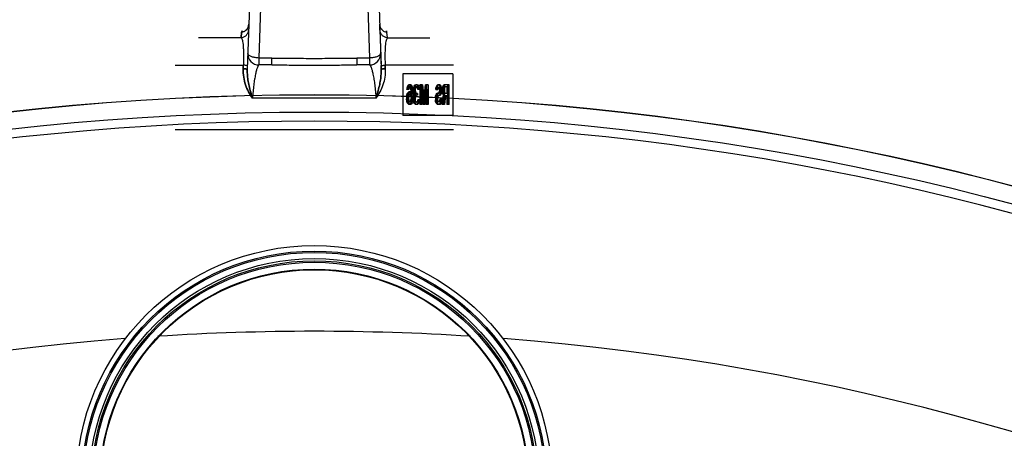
# Model space of a CAD drawing. Header units: millimetres. Extents: x 0 to 297, y 0 to 210.
# Tile 442 of 446: x 240.46 to 243.65, y 162.02 to 163.38. Entities that reach past the tile are written whole.
import ezdxf

# ---------------------------------------------------------------- set-up
doc = ezdxf.new("R2010")
doc.units = ezdxf.units.MM
doc.header["$LTSCALE"] = 16.335
doc.layers.get('0').update_dxf_attribs({"linetype": 'CONTINUOUS'})
doc.layers.add('001-M31079-X02', color=7, linetype='CONTINUOUS')
doc.layers.add('AXES_REF', color=7, linetype='CONTINUOUS')

msp = doc.modelspace()

# ---------------------------------------------------------------- linework, layer by layer
at = {"color": 7, "linetype": 'Continuous'}
for centre, radius in [((241.415, 154.4106), 8.7262), ((241.415, 154.4106), 8.7255), ((241.415, 154.4106), 8.6696), ((241.415, 161.8788), 0.7695), ((241.415, 161.8788), 0.7515), ((241.415, 161.8788), 0.7272), ((241.415, 161.8788), 0.72), ((241.415, 161.8788), 0.7155), ((241.415, 161.8788), 0.693), ((241.415, 161.8788), 0.6912)]:
    msp.add_circle(centre, radius, dxfattribs=at)
at = {"color": 9, "linetype": 'Continuous'}
msp.add_circle((241.415, 161.8788), 0.747, dxfattribs=at)
at = {"color": 7, "linetype": 'Continuous'}
msp.add_arc((241.415, 154.4106), 8.64, 278.27713, 261.72287, dxfattribs=at)
at = {"layer": '001-M31079-X02', "color": 9, "linetype": 'Continuous'}
for p, q in [((241.2425, 164.5501), (241.1986, 163.219)), ((241.253, 163.7631), (241.2362, 163.255)), ((241.5771, 163.7631), (241.5938, 163.255)), ((241.2034, 163.3641), (241.2039, 163.364)), ((241.6266, 163.3641), (241.6267, 163.3641)), ((241.1785, 163.3206), (241.1802, 163.3384)), ((241.1802, 163.3384), (241.1785, 163.3206)), ((241.6516, 163.3206), (241.6499, 163.3384)), ((241.1785, 163.3206), (241.041, 163.3206)), ((241.6516, 163.3206), (241.7891, 163.3206)), ((241.2362, 163.255), (241.2362, 163.2327)), ((241.2775, 163.255), (241.2362, 163.255)), ((241.2775, 163.2327), (241.2775, 163.255)), ((241.5526, 163.255), (241.5526, 163.2327)), ((241.5938, 163.255), (241.5526, 163.255)), ((241.5938, 163.255), (241.5938, 163.2327)), ((240.965, 163.2317), (241.1857, 163.2317)), ((241.2775, 163.2327), (241.2362, 163.2327)), ((241.5938, 163.2327), (241.5526, 163.2327)), ((241.865, 163.2317), (241.6443, 163.2317)), ((241.6145, 163.1247), (241.2155, 163.1247))]:
    msp.add_line(p, q, dxfattribs=at)
at = {"layer": '001-M31079-X02', "color": 7, "linetype": 'Continuous'}
for p, q in [((241.5874, 164.5542), (241.6315, 163.219)), ((241.6273, 163.3464), (241.6267, 163.3641)), ((241.6273, 163.3464), (241.6311, 163.2308)), ((241.6311, 163.2308), (241.6315, 163.219)), ((241.6315, 163.219), (241.6311, 163.2308)), ((241.6311, 163.2308), (241.6315, 163.219))]:
    msp.add_line(p, q, dxfattribs=at)
at = {"layer": '001-M31079-X02', "color": 6, "linetype": 'Continuous'}
for p, q in [((241.1854, 163.2199), (241.1857, 163.2317)), ((241.1857, 163.2317), (241.1854, 163.2199)), ((241.6447, 163.2199), (241.6443, 163.2317)), ((241.6443, 163.2317), (241.6447, 163.2199)), ((241.7018, 163.2036), (241.7018, 163.0686)), ((241.8636, 163.2036), (241.7018, 163.2036)), ((241.8636, 163.2036), (241.8636, 163.0686)), ((241.7146, 163.1533), (241.7151, 163.1573)), ((241.7211, 163.1533), (241.7146, 163.1533)), ((241.7151, 163.1573), (241.7166, 163.1627)), ((241.722, 163.1573), (241.7151, 163.1573)), ((241.7161, 163.1399), (241.7185, 163.1439)), ((241.7166, 163.1627), (241.719, 163.1667)), ((241.7206, 163.1627), (241.7166, 163.1627)), ((241.718, 163.1573), (241.7171, 163.1533)), ((241.7195, 163.16), (241.718, 163.1573)), ((241.7185, 163.1439), (241.721, 163.1453)), ((241.7225, 163.1439), (241.7185, 163.1439)), ((241.7186, 163.1533), (241.7191, 163.1573)), ((241.719, 163.1667), (241.7214, 163.168)), ((241.723, 163.1667), (241.719, 163.1667)), ((241.7191, 163.1573), (241.7206, 163.1627)), ((241.721, 163.1613), (241.7195, 163.16)), ((241.7235, 163.16), (241.7195, 163.16)), ((241.7201, 163.1399), (241.7225, 163.1439)), ((241.7206, 163.1627), (241.723, 163.1667)), ((241.7279, 163.1613), (241.721, 163.1613)), ((241.7274, 163.1453), (241.721, 163.1453)), ((241.722, 163.1573), (241.7211, 163.1533)), ((241.7274, 163.168), (241.7214, 163.168)), ((241.7235, 163.16), (241.722, 163.1573)), ((241.7225, 163.1439), (241.7249, 163.1453)), ((241.723, 163.1667), (241.7254, 163.168)), ((241.7234, 163.168), (241.7258, 163.1667)), ((241.7234, 163.1453), (241.7258, 163.1439)), ((241.7249, 163.1613), (241.7235, 163.16)), ((241.7253, 163.16), (241.7239, 163.1613)), ((241.7268, 163.1573), (241.7253, 163.16)), ((241.7293, 163.16), (241.7253, 163.16)), ((241.7258, 163.1667), (241.7282, 163.1627)), ((241.7298, 163.1667), (241.7258, 163.1667)), ((241.7258, 163.1439), (241.7287, 163.1385)), ((241.7298, 163.1439), (241.7258, 163.1439)), ((241.7277, 163.1533), (241.7268, 163.1573)), ((241.7337, 163.1573), (241.7268, 163.1573)), ((241.7274, 163.168), (241.7298, 163.1667)), ((241.7274, 163.1453), (241.7298, 163.1439)), ((241.7282, 163.1493), (241.7277, 163.1533)), ((241.7317, 163.1533), (241.7277, 163.1533)), ((241.7293, 163.16), (241.7279, 163.1613)), ((241.7282, 163.1627), (241.7297, 163.1573)), ((241.7322, 163.1627), (241.7282, 163.1627)), ((241.7287, 163.1412), (241.7282, 163.1493)), ((241.7322, 163.1493), (241.7282, 163.1493)), ((241.7287, 163.1412), (241.7287, 163.1385)), ((241.7351, 163.1412), (241.7287, 163.1412)), ((241.7308, 163.1573), (241.7293, 163.16)), ((241.7297, 163.1573), (241.7306, 163.1506)), ((241.7298, 163.1667), (241.7322, 163.1627)), ((241.7298, 163.1439), (241.7327, 163.1385)), ((241.7306, 163.1506), (241.7311, 163.1412)), ((241.7346, 163.1506), (241.7306, 163.1506)), ((241.7317, 163.1533), (241.7308, 163.1573)), ((241.7311, 163.1318), (241.7311, 163.1412)), ((241.7322, 163.1493), (241.7317, 163.1533)), ((241.7322, 163.1627), (241.7337, 163.1573)), ((241.7327, 163.1412), (241.7322, 163.1493)), ((241.7327, 163.1385), (241.7327, 163.1412)), ((241.7337, 163.1573), (241.7346, 163.1506)), ((241.7346, 163.1506), (241.7351, 163.1412)), ((241.7351, 163.1412), (241.7351, 163.1318)), ((241.7355, 163.1533), (241.736, 163.1587)), ((241.7355, 163.1533), (241.7355, 163.1506)), ((241.7419, 163.1533), (241.7355, 163.1533)), ((241.736, 163.1453), (241.7355, 163.1506)), ((241.7419, 163.1506), (241.7355, 163.1506)), ((241.736, 163.1587), (241.7379, 163.164)), ((241.74, 163.1587), (241.736, 163.1587)), ((241.737, 163.1412), (241.736, 163.1453)), ((241.7429, 163.1453), (241.736, 163.1453)), ((241.7389, 163.1372), (241.737, 163.1412)), ((241.7409, 163.1412), (241.737, 163.1412)), ((241.7379, 163.164), (241.7399, 163.1667)), ((241.7419, 163.164), (241.7379, 163.164)), ((241.7389, 163.1573), (241.7379, 163.1533)), ((241.7379, 163.1506), (241.7379, 163.1533)), ((241.7379, 163.1506), (241.7389, 163.1453)), ((241.7403, 163.16), (241.7389, 163.1573)), ((241.7429, 163.1573), (241.7389, 163.1573)), ((241.7389, 163.1453), (241.7399, 163.1426)), ((241.7395, 163.1533), (241.74, 163.1587)), ((241.7395, 163.1506), (241.7395, 163.1533)), ((241.74, 163.1453), (241.7395, 163.1506)), ((241.7399, 163.1667), (241.7433, 163.168)), ((241.7439, 163.1667), (241.7399, 163.1667)), ((241.7399, 163.1426), (241.7428, 163.1399)), ((241.7439, 163.1426), (241.7399, 163.1426)), ((241.74, 163.1587), (241.7419, 163.164)), ((241.7409, 163.1412), (241.74, 163.1453)), ((241.7428, 163.1613), (241.7403, 163.16)), ((241.7443, 163.16), (241.7403, 163.16)), ((241.7429, 163.1372), (241.7409, 163.1412)), ((241.7419, 163.164), (241.7439, 163.1667)), ((241.7429, 163.1573), (241.7419, 163.1533)), ((241.7419, 163.1533), (241.7419, 163.1506)), ((241.7419, 163.1506), (241.7429, 163.1453)), ((241.7487, 163.1613), (241.7428, 163.1613)), ((241.7443, 163.16), (241.7429, 163.1573)), ((241.7429, 163.1453), (241.7439, 163.1426)), ((241.7482, 163.168), (241.7433, 163.168)), ((241.7439, 163.1667), (241.7472, 163.168)), ((241.7439, 163.1426), (241.7468, 163.1399)), ((241.7442, 163.168), (241.7476, 163.1667)), ((241.7468, 163.1613), (241.7443, 163.16)), ((241.7471, 163.16), (241.7447, 163.1613)), ((241.7486, 163.1573), (241.7471, 163.16)), ((241.7511, 163.16), (241.7471, 163.16)), ((241.7476, 163.1667), (241.7496, 163.164)), ((241.7516, 163.1667), (241.7476, 163.1667)), ((241.7482, 163.168), (241.7516, 163.1667)), ((241.7496, 163.1533), (241.7486, 163.1573)), ((241.7526, 163.1573), (241.7486, 163.1573)), ((241.7511, 163.16), (241.7487, 163.1613)), ((241.7496, 163.164), (241.7515, 163.1587)), ((241.7535, 163.164), (241.7496, 163.164)), ((241.756, 163.1533), (241.7496, 163.1533)), ((241.7526, 163.1573), (241.7511, 163.16)), ((241.7515, 163.1587), (241.752, 163.1533)), ((241.7555, 163.1587), (241.7515, 163.1587)), ((241.7516, 163.1667), (241.7535, 163.164)), ((241.7535, 163.1533), (241.7526, 163.1573)), ((241.7535, 163.164), (241.7555, 163.1587)), ((241.7555, 163.1587), (241.756, 163.1533)), ((241.7563, 163.168), (241.7563, 163.105)), ((241.7647, 163.168), (241.7563, 163.168)), ((241.7593, 163.105), (241.7593, 163.1546)), ((241.766, 163.105), (241.7593, 163.1546)), ((241.7632, 163.1546), (241.7593, 163.1546)), ((241.7603, 163.105), (241.7603, 163.168)), ((241.7607, 163.168), (241.768, 163.1117)), ((241.7632, 163.1546), (241.7632, 163.105)), ((241.77, 163.105), (241.7632, 163.1546)), ((241.7647, 163.168), (241.772, 163.1117)), ((241.768, 163.1117), (241.7753, 163.168)), ((241.7767, 163.1546), (241.7699, 163.105)), ((241.772, 163.1117), (241.7792, 163.168)), ((241.7807, 163.1546), (241.7739, 163.105)), ((241.7836, 163.168), (241.7753, 163.168)), ((241.7767, 163.1546), (241.7767, 163.105)), ((241.7807, 163.1546), (241.7767, 163.1546)), ((241.7796, 163.105), (241.7796, 163.168)), ((241.7807, 163.105), (241.7807, 163.1546)), ((241.7836, 163.168), (241.7836, 163.105)), ((241.8082, 163.1533), (241.8087, 163.1573)), ((241.8082, 163.1533), (241.8151, 163.1533)), ((241.8087, 163.1573), (241.8102, 163.1627)), ((241.8127, 163.1573), (241.8087, 163.1573)), ((241.8102, 163.1627), (241.8121, 163.1667)), ((241.8142, 163.1627), (241.8102, 163.1627)), ((241.8116, 163.156), (241.8111, 163.1533)), ((241.8126, 163.1587), (241.8116, 163.156)), ((241.8156, 163.156), (241.8116, 163.156)), ((241.8116, 163.1399), (241.814, 163.1412)), ((241.8121, 163.1667), (241.8145, 163.168)), ((241.8161, 163.1667), (241.8121, 163.1667)), ((241.8122, 163.1533), (241.8127, 163.1573)), ((241.814, 163.16), (241.8126, 163.1587)), ((241.8166, 163.1587), (241.8126, 163.1587)), ((241.8127, 163.1573), (241.8142, 163.1627)), ((241.8209, 163.16), (241.814, 163.16)), ((241.8209, 163.1412), (241.814, 163.1412)), ((241.8142, 163.1627), (241.8161, 163.1667)), ((241.8209, 163.168), (241.8145, 163.168)), ((241.8156, 163.156), (241.8151, 163.1533)), ((241.8166, 163.1587), (241.8156, 163.156)), ((241.8156, 163.1399), (241.818, 163.1412)), ((241.8161, 163.1667), (241.8185, 163.168)), ((241.818, 163.16), (241.8166, 163.1587)), ((241.817, 163.168), (241.8189, 163.1667)), ((241.8184, 163.1587), (241.817, 163.16)), ((241.817, 163.1412), (241.8184, 163.1426)), ((241.8199, 163.156), (241.8184, 163.1587)), ((241.8224, 163.1587), (241.8184, 163.1587)), ((241.8184, 163.1426), (241.8199, 163.1453)), ((241.8224, 163.1426), (241.8184, 163.1426)), ((241.8189, 163.1667), (241.8208, 163.164)), ((241.8229, 163.1667), (241.8189, 163.1667)), ((241.8203, 163.152), (241.8199, 163.156)), ((241.8239, 163.156), (241.8199, 163.156)), ((241.8199, 163.1453), (241.8203, 163.1493)), ((241.8239, 163.1453), (241.8199, 163.1453)), ((241.8203, 163.152), (241.8203, 163.1493)), ((241.8243, 163.152), (241.8203, 163.152)), ((241.8243, 163.1493), (241.8203, 163.1493)), ((241.8208, 163.164), (241.8228, 163.1587)), ((241.8248, 163.164), (241.8208, 163.164)), ((241.8228, 163.1426), (241.8208, 163.1372)), ((241.8209, 163.168), (241.8229, 163.1667)), ((241.8224, 163.1587), (241.8209, 163.16)), ((241.8209, 163.1412), (241.8224, 163.1426)), ((241.8239, 163.156), (241.8224, 163.1587)), ((241.8224, 163.1426), (241.8239, 163.1453)), ((241.8228, 163.1587), (241.8233, 163.1533)), ((241.8268, 163.1587), (241.8228, 163.1587)), ((241.8233, 163.1479), (241.8228, 163.1426)), ((241.8268, 163.1426), (241.8228, 163.1426)), ((241.8229, 163.1667), (241.8248, 163.164)), ((241.8233, 163.1479), (241.8233, 163.1533)), ((241.8272, 163.1533), (241.8233, 163.1533)), ((241.8272, 163.1479), (241.8233, 163.1479)), ((241.8243, 163.152), (241.8239, 163.156)), ((241.8239, 163.1453), (241.8243, 163.1493)), ((241.8243, 163.1493), (241.8243, 163.152)), ((241.8248, 163.164), (241.8268, 163.1587)), ((241.8268, 163.1426), (241.8248, 163.1372)), ((241.8268, 163.1587), (241.8272, 163.1533)), ((241.8272, 163.1479), (241.8268, 163.1426)), ((241.8272, 163.1533), (241.8272, 163.1479)), ((241.8291, 163.1533), (241.8296, 163.1573)), ((241.8291, 163.1533), (241.8291, 163.1479)), ((241.836, 163.1533), (241.8291, 163.1533)), ((241.8296, 163.1439), (241.8291, 163.1479)), ((241.8331, 163.1479), (241.8291, 163.1479)), ((241.8296, 163.1573), (241.831, 163.1627)), ((241.8365, 163.1573), (241.8296, 163.1573)), ((241.831, 163.1385), (241.8296, 163.1439)), ((241.8335, 163.1439), (241.8296, 163.1439)), ((241.831, 163.1627), (241.8329, 163.1667)), ((241.835, 163.1627), (241.831, 163.1627)), ((241.8325, 163.1573), (241.832, 163.1533)), ((241.832, 163.1493), (241.832, 163.1533)), ((241.832, 163.1493), (241.8325, 163.1453)), ((241.836, 163.1493), (241.832, 163.1493)), ((241.8334, 163.16), (241.8325, 163.1573)), ((241.8325, 163.1453), (241.8334, 163.1426)), ((241.8365, 163.1453), (241.8325, 163.1453)), ((241.8329, 163.1667), (241.8354, 163.168)), ((241.8369, 163.1667), (241.8329, 163.1667)), ((241.8331, 163.1533), (241.8335, 163.1573)), ((241.8331, 163.1533), (241.8331, 163.1479)), ((241.8335, 163.1439), (241.8331, 163.1479)), ((241.8349, 163.1613), (241.8334, 163.16)), ((241.8374, 163.16), (241.8334, 163.16)), ((241.8334, 163.1426), (241.8349, 163.1412)), ((241.8374, 163.1426), (241.8334, 163.1426)), ((241.8335, 163.1573), (241.835, 163.1627)), ((241.835, 163.1385), (241.8335, 163.1439)), ((241.8481, 163.1613), (241.8349, 163.1613)), ((241.8349, 163.1412), (241.8481, 163.1412)), ((241.835, 163.1627), (241.8369, 163.1667)), ((241.851, 163.168), (241.8354, 163.168)), ((241.8365, 163.1573), (241.836, 163.1533)), ((241.836, 163.1533), (241.836, 163.1493)), ((241.836, 163.1493), (241.8365, 163.1453)), ((241.8374, 163.16), (241.8365, 163.1573)), ((241.8365, 163.1453), (241.8374, 163.1426)), ((241.8369, 163.1667), (241.8394, 163.168)), ((241.8389, 163.1613), (241.8374, 163.16)), ((241.8374, 163.1426), (241.8389, 163.1412)), ((241.8441, 163.1613), (241.8441, 163.1412)), ((241.847, 163.105), (241.847, 163.168)), ((241.8481, 163.1412), (241.8481, 163.1613)), ((241.851, 163.105), (241.851, 163.168)), ((241.7137, 163.1292), (241.7146, 163.1359)), ((241.7137, 163.1292), (241.7137, 163.1225)), ((241.7177, 163.1292), (241.7137, 163.1292)), ((241.7146, 163.1158), (241.7137, 163.1225)), ((241.7177, 163.1225), (241.7137, 163.1225)), ((241.7146, 163.1359), (241.7161, 163.1399)), ((241.7186, 163.1359), (241.7146, 163.1359)), ((241.7161, 163.1104), (241.7146, 163.1158)), ((241.7216, 163.1158), (241.7146, 163.1158)), ((241.7161, 163.1399), (241.7201, 163.1399)), ((241.7166, 163.1318), (241.7161, 163.1278)), ((241.7161, 163.1238), (241.7161, 163.1278)), ((241.7161, 163.1278), (241.7201, 163.1278)), ((241.7161, 163.1238), (241.7166, 163.1198)), ((241.7201, 163.1238), (241.7161, 163.1238)), ((241.7185, 163.1064), (241.7161, 163.1104)), ((241.7201, 163.1104), (241.7161, 163.1104)), ((241.7176, 163.1345), (241.7166, 163.1318)), ((241.7206, 163.1318), (241.7166, 163.1318)), ((241.7166, 163.1198), (241.7176, 163.1158)), ((241.7206, 163.1198), (241.7166, 163.1198)), ((241.719, 163.1372), (241.7176, 163.1345)), ((241.7216, 163.1345), (241.7176, 163.1345)), ((241.7176, 163.1158), (241.719, 163.1131)), ((241.7177, 163.1292), (241.7186, 163.1359)), ((241.7177, 163.1225), (241.7177, 163.1292)), ((241.7186, 163.1158), (241.7177, 163.1225)), ((241.7186, 163.1359), (241.7201, 163.1399)), ((241.7201, 163.1104), (241.7186, 163.1158)), ((241.7205, 163.1385), (241.719, 163.1372)), ((241.723, 163.1372), (241.719, 163.1372)), ((241.719, 163.1131), (241.7205, 163.1117)), ((241.723, 163.1131), (241.719, 163.1131)), ((241.7206, 163.1318), (241.7201, 163.1278)), ((241.7201, 163.1278), (241.7201, 163.1238)), ((241.7201, 163.1238), (241.7206, 163.1198)), ((241.7225, 163.1064), (241.7201, 163.1104)), ((241.7279, 163.1385), (241.7205, 163.1385)), ((241.7279, 163.1117), (241.7205, 163.1117)), ((241.7216, 163.1345), (241.7206, 163.1318)), ((241.7206, 163.1198), (241.7216, 163.1158)), ((241.723, 163.1372), (241.7216, 163.1345)), ((241.7216, 163.1158), (241.723, 163.1131)), ((241.7245, 163.1385), (241.723, 163.1372)), ((241.723, 163.1131), (241.7245, 163.1117)), ((241.7253, 163.1372), (241.7239, 163.1385)), ((241.7239, 163.1117), (241.7253, 163.1131)), ((241.7268, 163.1345), (241.7253, 163.1372)), ((241.7293, 163.1372), (241.7253, 163.1372)), ((241.7253, 163.1131), (241.7268, 163.1158)), ((241.7293, 163.1131), (241.7253, 163.1131)), ((241.7282, 163.1104), (241.7258, 163.1064)), ((241.7277, 163.1318), (241.7268, 163.1345)), ((241.7308, 163.1345), (241.7268, 163.1345)), ((241.7268, 163.1158), (241.7277, 163.1198)), ((241.7337, 163.1158), (241.7268, 163.1158)), ((241.7282, 163.1278), (241.7277, 163.1318)), ((241.7351, 163.1318), (241.7277, 163.1318)), ((241.7277, 163.1198), (241.7282, 163.1238)), ((241.7317, 163.1198), (241.7277, 163.1198)), ((241.7293, 163.1372), (241.7279, 163.1385)), ((241.7279, 163.1117), (241.7293, 163.1131)), ((241.7282, 163.1278), (241.7282, 163.1238)), ((241.7322, 163.1278), (241.7282, 163.1278)), ((241.7322, 163.1238), (241.7282, 163.1238)), ((241.7297, 163.1158), (241.7282, 163.1104)), ((241.7322, 163.1104), (241.7282, 163.1104)), ((241.7327, 163.1385), (241.7287, 163.1385)), ((241.7308, 163.1345), (241.7293, 163.1372)), ((241.7293, 163.1131), (241.7308, 163.1158)), ((241.7306, 163.1225), (241.7297, 163.1158)), ((241.7322, 163.1104), (241.7298, 163.1064)), ((241.7311, 163.1318), (241.7306, 163.1225)), ((241.7346, 163.1225), (241.7306, 163.1225)), ((241.7317, 163.1318), (241.7308, 163.1345)), ((241.7308, 163.1158), (241.7317, 163.1198)), ((241.7322, 163.1278), (241.7317, 163.1318)), ((241.7317, 163.1198), (241.7322, 163.1238)), ((241.7322, 163.1238), (241.7322, 163.1278)), ((241.7337, 163.1158), (241.7322, 163.1104)), ((241.7346, 163.1225), (241.7337, 163.1158)), ((241.7351, 163.1318), (241.7346, 163.1225)), ((241.735, 163.1251), (241.7355, 163.1305)), ((241.735, 163.1251), (241.735, 163.1198)), ((241.7414, 163.1251), (241.735, 163.1251)), ((241.7355, 163.1158), (241.735, 163.1198)), ((241.7414, 163.1198), (241.735, 163.1198)), ((241.7355, 163.1305), (241.7365, 163.1345)), ((241.7424, 163.1305), (241.7355, 163.1305)), ((241.7365, 163.1117), (241.7355, 163.1158)), ((241.7355, 163.1158), (241.7395, 163.1158)), ((241.7365, 163.1345), (241.7389, 163.1372)), ((241.7405, 163.1345), (241.7365, 163.1345)), ((241.7379, 163.1091), (241.7365, 163.1117)), ((241.7405, 163.1117), (241.7365, 163.1117)), ((241.7384, 163.1305), (241.7374, 163.1251)), ((241.7374, 163.1198), (241.7374, 163.1251)), ((241.7374, 163.1198), (241.7379, 163.1171)), ((241.7379, 163.1171), (241.7389, 163.1144)), ((241.7419, 163.1171), (241.7379, 163.1171)), ((241.7399, 163.1064), (241.7379, 163.1091)), ((241.7419, 163.1091), (241.7379, 163.1091)), ((241.7399, 163.1332), (241.7384, 163.1305)), ((241.7429, 163.1372), (241.7389, 163.1372)), ((241.7389, 163.1144), (241.7399, 163.1131)), ((241.7429, 163.1144), (241.7389, 163.1144)), ((241.739, 163.1251), (241.7395, 163.1305)), ((241.739, 163.1198), (241.739, 163.1251)), ((241.7395, 163.1158), (241.739, 163.1198)), ((241.7395, 163.1305), (241.7405, 163.1345)), ((241.7405, 163.1117), (241.7395, 163.1158)), ((241.7428, 163.1345), (241.7399, 163.1332)), ((241.7439, 163.1332), (241.7399, 163.1332)), ((241.7399, 163.1131), (241.7423, 163.1117)), ((241.7439, 163.1131), (241.7399, 163.1131)), ((241.7405, 163.1345), (241.7429, 163.1372)), ((241.7419, 163.1091), (241.7405, 163.1117)), ((241.7424, 163.1305), (241.7414, 163.1251)), ((241.7414, 163.1251), (241.7414, 163.1198)), ((241.7414, 163.1198), (241.7419, 163.1171)), ((241.7419, 163.1171), (241.7429, 163.1144)), ((241.7439, 163.1064), (241.7419, 163.1091)), ((241.7492, 163.1117), (241.7423, 163.1117)), ((241.7439, 163.1332), (241.7424, 163.1305)), ((241.7487, 163.1399), (241.7428, 163.1399)), ((241.7487, 163.1345), (241.7428, 163.1345)), ((241.7429, 163.1144), (241.7439, 163.1131)), ((241.7468, 163.1345), (241.7439, 163.1332)), ((241.7439, 163.1131), (241.7463, 163.1117)), ((241.7447, 163.1345), (241.7447, 163.1399)), ((241.7452, 163.1117), (241.7476, 163.1131)), ((241.7476, 163.1131), (241.7486, 163.1144)), ((241.7516, 163.1131), (241.7476, 163.1131)), ((241.7496, 163.1091), (241.7476, 163.1064)), ((241.7486, 163.1144), (241.7496, 163.1171)), ((241.7526, 163.1144), (241.7486, 163.1144)), ((241.7487, 163.1399), (241.7487, 163.1345)), ((241.7492, 163.1117), (241.7516, 163.1131)), ((241.7496, 163.1171), (241.75, 163.1198)), ((241.7535, 163.1171), (241.7496, 163.1171)), ((241.751, 163.1117), (241.7496, 163.1091)), ((241.7535, 163.1091), (241.7496, 163.1091)), ((241.7565, 163.1198), (241.75, 163.1198)), ((241.752, 163.1158), (241.751, 163.1117)), ((241.755, 163.1117), (241.751, 163.1117)), ((241.7516, 163.1131), (241.7526, 163.1144)), ((241.7535, 163.1091), (241.7516, 163.1064)), ((241.7525, 163.1198), (241.752, 163.1158)), ((241.756, 163.1158), (241.752, 163.1158)), ((241.7526, 163.1144), (241.7535, 163.1171)), ((241.7535, 163.1171), (241.754, 163.1198)), ((241.755, 163.1117), (241.7535, 163.1091)), ((241.756, 163.1158), (241.755, 163.1117)), ((241.7565, 163.1198), (241.756, 163.1158)), ((241.772, 163.1117), (241.768, 163.1117)), ((241.8068, 163.1265), (241.8077, 163.1318)), ((241.8068, 163.1265), (241.8068, 163.1198)), ((241.8108, 163.1265), (241.8068, 163.1265)), ((241.8077, 163.1144), (241.8068, 163.1198)), ((241.8108, 163.1198), (241.8068, 163.1198)), ((241.8077, 163.1318), (241.8097, 163.1372)), ((241.8117, 163.1318), (241.8077, 163.1318)), ((241.8097, 163.1091), (241.8077, 163.1144)), ((241.8117, 163.1144), (241.8077, 163.1144)), ((241.8097, 163.1372), (241.8116, 163.1399)), ((241.8137, 163.1372), (241.8097, 163.1372)), ((241.8106, 163.1292), (241.8097, 163.1251)), ((241.8097, 163.1211), (241.8097, 163.1251)), ((241.8137, 163.1251), (241.8097, 163.1251)), ((241.8097, 163.1211), (241.8106, 163.1171)), ((241.8137, 163.1211), (241.8097, 163.1211)), ((241.8116, 163.1064), (241.8097, 163.1091)), ((241.8137, 163.1091), (241.8097, 163.1091)), ((241.8121, 163.1318), (241.8106, 163.1292)), ((241.8146, 163.1292), (241.8106, 163.1292)), ((241.8106, 163.1171), (241.8121, 163.1144)), ((241.8146, 163.1171), (241.8106, 163.1171)), ((241.8108, 163.1265), (241.8117, 163.1318)), ((241.8108, 163.1198), (241.8108, 163.1265)), ((241.8117, 163.1144), (241.8108, 163.1198)), ((241.8156, 163.1399), (241.8116, 163.1399)), ((241.8117, 163.1318), (241.8137, 163.1372)), ((241.8137, 163.1091), (241.8117, 163.1144)), ((241.814, 163.1332), (241.8121, 163.1318)), ((241.8161, 163.1318), (241.8121, 163.1318)), ((241.8121, 163.1144), (241.814, 163.1131)), ((241.8161, 163.1144), (241.8121, 163.1144)), ((241.8137, 163.1372), (241.8156, 163.1399)), ((241.8146, 163.1292), (241.8137, 163.1251)), ((241.8137, 163.1251), (241.8137, 163.1211)), ((241.8137, 163.1211), (241.8146, 163.1171)), ((241.8156, 163.1064), (241.8137, 163.1091)), ((241.8209, 163.1332), (241.814, 163.1332)), ((241.8219, 163.1131), (241.814, 163.1131)), ((241.8161, 163.1318), (241.8146, 163.1292)), ((241.8146, 163.1171), (241.8161, 163.1144)), ((241.818, 163.1332), (241.8161, 163.1318)), ((241.8161, 163.1144), (241.818, 163.1131)), ((241.8189, 163.1345), (241.817, 163.1332)), ((241.8179, 163.1131), (241.8199, 163.1144)), ((241.8208, 163.1372), (241.8189, 163.1345)), ((241.8229, 163.1345), (241.8189, 163.1345)), ((241.8199, 163.1144), (241.8213, 163.1184)), ((241.8239, 163.1144), (241.8199, 163.1144)), ((241.8228, 163.1104), (241.8203, 163.1064)), ((241.8248, 163.1372), (241.8208, 163.1372)), ((241.8229, 163.1345), (241.8209, 163.1332)), ((241.8213, 163.1184), (241.8218, 163.1225)), ((241.8253, 163.1184), (241.8213, 163.1184)), ((241.8287, 163.1225), (241.8218, 163.1225)), ((241.8219, 163.1131), (241.8239, 163.1144)), ((241.8242, 163.1171), (241.8228, 163.1104)), ((241.8268, 163.1104), (241.8228, 163.1104)), ((241.8248, 163.1372), (241.8229, 163.1345)), ((241.8239, 163.1144), (241.8253, 163.1184)), ((241.8247, 163.1225), (241.8242, 163.1171)), ((241.8282, 163.1171), (241.8242, 163.1171)), ((241.8268, 163.1104), (241.8243, 163.1064)), ((241.8253, 163.1184), (241.8258, 163.1225)), ((241.8282, 163.1171), (241.8268, 163.1104)), ((241.8287, 163.1225), (241.8282, 163.1171)), ((241.8286, 163.105), (241.8329, 163.1359)), ((241.8329, 163.1359), (241.831, 163.1385)), ((241.835, 163.1385), (241.831, 163.1385)), ((241.8359, 163.1332), (241.832, 163.105)), ((241.8326, 163.105), (241.8369, 163.1359)), ((241.8369, 163.1359), (241.8329, 163.1359)), ((241.8369, 163.1359), (241.835, 163.1385)), ((241.8359, 163.1332), (241.8481, 163.1332)), ((241.8399, 163.1332), (241.836, 163.105)), ((241.8441, 163.1332), (241.8441, 163.105)), ((241.8481, 163.1332), (241.8481, 163.105)), ((241.721, 163.105), (241.7185, 163.1064)), ((241.7225, 163.1064), (241.7185, 163.1064)), ((241.7274, 163.105), (241.721, 163.105)), ((241.7249, 163.105), (241.7225, 163.1064)), ((241.7258, 163.1064), (241.7234, 163.105)), ((241.7298, 163.1064), (241.7258, 163.1064)), ((241.7298, 163.1064), (241.7274, 163.105)), ((241.7418, 163.105), (241.7399, 163.1064)), ((241.7439, 163.1064), (241.7399, 163.1064)), ((241.7497, 163.105), (241.7418, 163.105)), ((241.7458, 163.105), (241.7439, 163.1064)), ((241.7476, 163.1064), (241.7457, 163.105)), ((241.7516, 163.1064), (241.7476, 163.1064)), ((241.7516, 163.1064), (241.7497, 163.105)), ((241.7632, 163.105), (241.7563, 163.105)), ((241.7739, 163.105), (241.766, 163.105)), ((241.7836, 163.105), (241.7767, 163.105)), ((241.814, 163.105), (241.8116, 163.1064)), ((241.8156, 163.1064), (241.8116, 163.1064)), ((241.8219, 163.105), (241.814, 163.105)), ((241.818, 163.105), (241.8156, 163.1064)), ((241.8203, 163.1064), (241.8179, 163.105)), ((241.8243, 163.1064), (241.8203, 163.1064)), ((241.8243, 163.1064), (241.8219, 163.105)), ((241.836, 163.105), (241.8286, 163.105)), ((241.851, 163.105), (241.8441, 163.105)), ((241.8636, 163.0686), (241.7018, 163.0686)), ((240.965, 163.0236), (241.865, 163.0236))]:
    msp.add_line(p, q, dxfattribs=at)
at = {"layer": '001-M31079-X02', "color": 9, "linetype": 'Continuous'}
msp.add_lwpolyline([(241.6266, 163.3641), (241.6264, 163.364), (241.6263, 163.364), (241.6262, 163.364)], dxfattribs=at)
for centre, start, end in [((241.2362, 163.2687), 178.1099, 270), ((241.5938, 163.2687), 270, 1.8901)]:
    msp.add_arc(centre, 0.036, start, end, dxfattribs=at)
for points, knots in [([(241.1802, 163.3384), (241.1832, 163.3388), (241.1892, 163.3407), (241.1969, 163.3466), (241.202, 163.3548), (241.2033, 163.3611), (241.2034, 163.3641)], [0, 0, 0, 0, 0.241058, 0.498399, 0.756595, 1, 1, 1, 1]), ([(241.2034, 163.3641), (241.2033, 163.3611), (241.202, 163.3548), (241.1969, 163.3466), (241.1892, 163.3407), (241.1832, 163.3388), (241.1802, 163.3384)], [0, 0, 0, 0, 0.243405, 0.501601, 0.758942, 1, 1, 1, 1]), ([(241.6267, 163.3641), (241.6268, 163.3611), (241.6281, 163.3549), (241.6332, 163.3467), (241.6408, 163.3407), (241.6469, 163.3388), (241.6499, 163.3384)], [0, 0, 0, 0, 0.241973, 0.499632, 0.757513, 1, 1, 1, 1]), ([(241.6267, 163.3641), (241.6268, 163.3611), (241.6281, 163.3548), (241.6332, 163.3466), (241.6408, 163.3407), (241.6469, 163.3388), (241.6499, 163.3384)], [0, 0, 0, 0, 0.243405, 0.501601, 0.758942, 1, 1, 1, 1]), ([(241.1785, 163.3206), (241.1816, 163.3209), (241.1879, 163.3226), (241.196, 163.3285), (241.2013, 163.3369), (241.2027, 163.3433), (241.2028, 163.3464)], [0, 0, 0, 0, 0.242564, 0.501153, 0.75904, 1, 1, 1, 1]), ([(241.1802, 163.3384), (241.1804, 163.3399), (241.1831, 163.3458), (241.1804, 163.3399), (241.1802, 163.3384)], [0, 0, 0, 0, 0.500002, 1, 1, 1, 1]), ([(241.1802, 163.3384), (241.1804, 163.3399), (241.1831, 163.3458), (241.1804, 163.3399), (241.1802, 163.3384)], [0, 0, 0, 0, 0.500002, 1, 1, 1, 1]), ([(241.6516, 163.3206), (241.6485, 163.3209), (241.6422, 163.3226), (241.6341, 163.3285), (241.6287, 163.3369), (241.6274, 163.3433), (241.6273, 163.3464)], [0, 0, 0, 0, 0.242564, 0.501153, 0.75904, 1, 1, 1, 1]), ([(241.6499, 163.3384), (241.6497, 163.3399), (241.647, 163.3458), (241.6497, 163.3399), (241.6499, 163.3384)], [0, 0, 0, 0, 0.500001, 1, 1, 1, 1]), ([(241.6499, 163.3384), (241.6497, 163.3399), (241.647, 163.3458), (241.6497, 163.3399), (241.6499, 163.3384)], [0, 0, 0, 0, 0.500001, 1, 1, 1, 1]), ([(241.1785, 163.3206), (241.1794, 163.3197), (241.1811, 163.3169), (241.1828, 163.3113), (241.1843, 163.3033), (241.1854, 163.2929), (241.1861, 163.2801), (241.1864, 163.2653), (241.1863, 163.2489), (241.186, 163.2375), (241.1857, 163.2317)], [0, 0, 0, 0, 0.042449, 0.106151, 0.195249, 0.311518, 0.454584, 0.621436, 0.806081, 1, 1, 1, 1]), ([(241.6516, 163.3206), (241.6507, 163.3197), (241.649, 163.3169), (241.6472, 163.3113), (241.6458, 163.3033), (241.6447, 163.2929), (241.644, 163.2801), (241.6437, 163.2653), (241.6438, 163.2489), (241.6441, 163.2375), (241.6443, 163.2317)], [0, 0, 0, 0, 0.042449, 0.106151, 0.195248, 0.311518, 0.454583, 0.621435, 0.806081, 1, 1, 1, 1]), ([(241.2362, 163.255), (241.2341, 163.255), (241.23, 163.2553), (241.2239, 163.2561), (241.2182, 163.2572), (241.2131, 163.2588), (241.2087, 163.2606), (241.205, 163.2626), (241.2017, 163.2653), (241.2002, 163.2682), (241.2003, 163.2699)], [0, 0, 0, 0, 0.152302, 0.301427, 0.442982, 0.573066, 0.689238, 0.789672, 0.873546, 1, 1, 1, 1]), ([(241.6298, 163.2699), (241.6299, 163.2682), (241.6283, 163.2653), (241.625, 163.2626), (241.6214, 163.2606), (241.617, 163.2588), (241.6118, 163.2572), (241.6061, 163.2561), (241.6001, 163.2553), (241.5959, 163.255), (241.5938, 163.255)], [0, 0, 0, 0, 0.125884, 0.210129, 0.310503, 0.426726, 0.557127, 0.698537, 0.847493, 1, 1, 1, 1]), ([(241.2775, 163.255), (241.3005, 163.255), (241.3463, 163.2543), (241.415, 163.2537), (241.4838, 163.2543), (241.5296, 163.255), (241.5526, 163.255)], [0, 0, 0, 0, 0.250467, 0.5, 0.749533, 1, 1, 1, 1]), ([(241.2155, 163.1247), (241.2108, 163.1312), (241.2019, 163.145), (241.1921, 163.1682), (241.1861, 163.1935), (241.1851, 163.2111), (241.1854, 163.2199)], [0, 0, 0, 0, 0.236493, 0.482639, 0.738027, 1, 1, 1, 1]), ([(241.1854, 163.2199), (241.1851, 163.2111), (241.1861, 163.1935), (241.1921, 163.1682), (241.2019, 163.145), (241.2108, 163.1312), (241.2155, 163.1247)], [0, 0, 0, 0, 0.261972, 0.517361, 0.763506, 1, 1, 1, 1]), ([(241.1986, 163.219), (241.1986, 163.2192), (241.1975, 163.2191), (241.1964, 163.2194), (241.1938, 163.2195), (241.191, 163.2197), (241.1881, 163.2198), (241.1863, 163.2199), (241.1854, 163.2199)], [0, 0, 0, 0, 0.037376, 0.150759, 0.338984, 0.592057, 0.78847, 1, 1, 1, 1]), ([(241.1854, 163.2199), (241.1863, 163.2199), (241.1881, 163.2198), (241.191, 163.2197), (241.1938, 163.2195), (241.1964, 163.2194), (241.1975, 163.2191), (241.1986, 163.2192), (241.1986, 163.219)], [0, 0, 0, 0, 0.211532, 0.407946, 0.661018, 0.849243, 0.962624, 1, 1, 1, 1]), ([(241.199, 163.2308), (241.199, 163.231), (241.1978, 163.2308), (241.1967, 163.2312), (241.194, 163.2312), (241.1912, 163.2314), (241.1884, 163.2316), (241.1866, 163.2317), (241.1857, 163.2317)], [0, 0, 0, 0, 0.040734, 0.161117, 0.354742, 0.606946, 0.797903, 1, 1, 1, 1]), ([(241.1986, 163.219), (241.1984, 163.2136), (241.1986, 163.202), (241.2006, 163.1838), (241.2043, 163.1644), (241.2094, 163.1445), (241.2134, 163.1313), (241.2155, 163.1247)], [0, 0, 0, 0, 0.170429, 0.360392, 0.568231, 0.786617, 1, 1, 1, 1]), ([(241.2155, 163.1247), (241.2134, 163.1313), (241.2094, 163.1445), (241.2043, 163.1644), (241.2006, 163.1838), (241.1986, 163.2019), (241.1984, 163.2135), (241.1986, 163.219)], [0, 0, 0, 0, 0.21319, 0.431438, 0.638916, 0.828304, 1, 1, 1, 1]), ([(241.2362, 163.2327), (241.2352, 163.2327), (241.2329, 163.2296), (241.2306, 163.2239), (241.2277, 163.2142), (241.2248, 163.2014), (241.2218, 163.1854), (241.2191, 163.1669), (241.2169, 163.1464), (241.2159, 163.1321), (241.2155, 163.1247)], [0, 0, 0, 0, 0.028252, 0.086662, 0.176722, 0.296503, 0.443319, 0.613447, 0.801567, 1, 1, 1, 1]), ([(241.2775, 163.2327), (241.2963, 163.2327), (241.3332, 163.2324), (241.388, 163.2319), (241.4421, 163.2319), (241.4969, 163.2324), (241.5338, 163.2327), (241.5526, 163.2327)], [0, 0, 0, 0, 0.204623, 0.402589, 0.597404, 0.795364, 1, 1, 1, 1]), ([(241.5938, 163.2327), (241.5949, 163.2327), (241.5972, 163.2296), (241.5994, 163.2239), (241.6024, 163.2142), (241.6053, 163.2014), (241.6083, 163.1854), (241.611, 163.1669), (241.6132, 163.1464), (241.6142, 163.1321), (241.6145, 163.1247)], [0, 0, 0, 0, 0.028252, 0.086662, 0.176722, 0.296503, 0.443319, 0.613447, 0.801567, 1, 1, 1, 1]), ([(241.6447, 163.2199), (241.645, 163.2111), (241.6439, 163.1935), (241.638, 163.1682), (241.6281, 163.145), (241.6193, 163.1312), (241.6145, 163.1247)], [0, 0, 0, 0, 0.261972, 0.517361, 0.763507, 1, 1, 1, 1]), ([(241.6145, 163.1247), (241.6166, 163.1313), (241.6207, 163.1445), (241.6258, 163.1644), (241.6295, 163.1839), (241.6315, 163.202), (241.6317, 163.2136), (241.6315, 163.219)], [0, 0, 0, 0, 0.213424, 0.431832, 0.639669, 0.829605, 1, 1, 1, 1]), ([(241.6315, 163.219), (241.6317, 163.2135), (241.6314, 163.2019), (241.6295, 163.1838), (241.6258, 163.1644), (241.6207, 163.1445), (241.6167, 163.1313), (241.6145, 163.1247)], [0, 0, 0, 0, 0.171742, 0.361135, 0.568597, 0.786818, 1, 1, 1, 1]), ([(241.6311, 163.2308), (241.6311, 163.231), (241.6322, 163.2308), (241.6334, 163.2312), (241.6361, 163.2312), (241.6388, 163.2314), (241.6417, 163.2316), (241.6434, 163.2317), (241.6443, 163.2317)], [0, 0, 0, 0, 0.040734, 0.161117, 0.354742, 0.606946, 0.797903, 1, 1, 1, 1]), ([(241.6447, 163.2199), (241.6438, 163.2199), (241.642, 163.2198), (241.639, 163.2197), (241.6363, 163.2195), (241.6336, 163.2194), (241.6325, 163.2191), (241.6315, 163.2192), (241.6315, 163.219)], [0, 0, 0, 0, 0.211532, 0.407946, 0.661018, 0.849243, 0.962624, 1, 1, 1, 1]), ([(241.6315, 163.219), (241.6315, 163.2192), (241.6325, 163.2191), (241.6336, 163.2194), (241.6363, 163.2195), (241.639, 163.2197), (241.642, 163.2198), (241.6438, 163.2199), (241.6447, 163.2199)], [0, 0, 0, 0, 0.037376, 0.150758, 0.338983, 0.592056, 0.788469, 1, 1, 1, 1])]:
    msp.add_open_spline(points, degree=3, knots=knots, dxfattribs=at)
at = {"layer": 'AXES_REF', "color": 9, "linetype": 'Continuous'}
for start, end in [(94.41181, 85.58819), (86.35689, 93.64311)]:
    msp.add_arc((241.415, 154.4106), 7.9601, start, end, dxfattribs=at)

doc.saveas('drawing.dxf')
